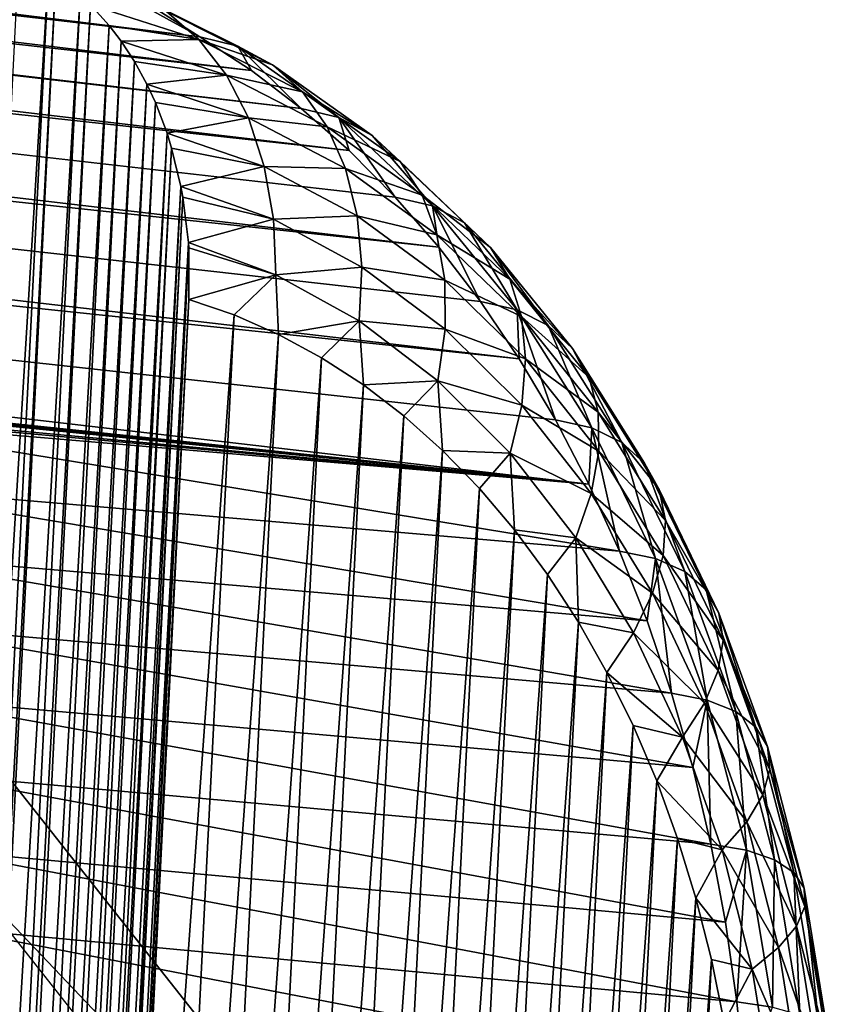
# Model space of a CAD drawing. Header units: millimetres. Extents: x -99 to 221, y -61 to 39.
# Tile 655 of 656: x 210.2 to 211.7, y 27.06 to 28.88. Entities that reach past the tile are written whole.
import ezdxf

# ---------------------------------------------------------------- set-up
doc = ezdxf.new("R2010")
doc.units = ezdxf.units.MM
doc.header["$LTSCALE"] = 33.374815
for name, color, linetype in [('33', 7, 'CONTINUOUS'), ('35', 7, 'CONTINUOUS'), ('52', 7, 'CONTINUOUS'), ('92', 7, 'CONTINUOUS'), ('94', 7, 'CONTINUOUS'), ('96', 7, 'CONTINUOUS'), ('99', 7, 'CONTINUOUS')]:
    doc.layers.add(name, color=color, linetype=linetype)

msp = doc.modelspace()

# ---------------------------------------------------------------- linework, layer by layer
at = {"layer": '33', "color": 5, "linetype": 'Continuous', "true_color": 0x0303ff}
msp.add_3dface([(211.5096, 25.5123, -198.4505), (206.2401, -49.9095, -196.1811), (210.0988, 27.2993, -200.0399), (211.5096, 25.5123, -198.4505)], dxfattribs=at)
at = {"layer": '35', "color": 5, "linetype": 'Continuous', "true_color": 0x0303ff}
msp.add_3dface([(209.9861, 27.7245, -199.4863), (206.4737, 26.413, -192.9434), (211.4111, 25.9195, -197.8808), (209.9861, 27.7245, -199.4863)], dxfattribs=at)
at = {"layer": '52', "color": 5, "linetype": 'Continuous', "true_color": 0x0303ff}
for points in [[(210.0988, 27.2993, -200.0399), (209.9861, 27.7245, -199.4863), (211.4111, 25.9195, -197.8808), (210.0988, 27.2993, -200.0399)], [(211.5096, 25.5123, -198.4505), (210.0988, 27.2993, -200.0399), (211.4111, 25.9195, -197.8808), (211.5096, 25.5123, -198.4505)]]:
    msp.add_3dface(points, dxfattribs=at)
at = {"layer": '92', "color": 7, "linetype": 'Continuous'}
for points in [[(210.3213, 24.4729, -243.3431), (210.5156, 28.3607, -243.5375), (210.5993, 28.3321, -243.4508), (210.3213, 24.4729, -243.3431)], [(210.4079, 24.5015, -243.2594), (210.3213, 24.4729, -243.3431), (210.5993, 28.3321, -243.4508), (210.4079, 24.5015, -243.2594)], [(210.6811, 28.2962, -243.3655), (210.4079, 24.5015, -243.2594), (210.5993, 28.3321, -243.4508), (210.6811, 28.2962, -243.3655)], [(210.4933, 24.5374, -243.1776), (210.4079, 24.5015, -243.2594), (210.6811, 28.2962, -243.3655), (210.4933, 24.5374, -243.1776)], [(210.7609, 28.253, -243.2813), (210.4933, 24.5374, -243.1776), (210.6811, 28.2962, -243.3655), (210.7609, 28.253, -243.2813)], [(210.5774, 24.5806, -243.0978), (210.4933, 24.5374, -243.1776), (210.7609, 28.253, -243.2813), (210.5774, 24.5806, -243.0978)], [(210.8383, 28.2026, -243.199), (210.5774, 24.5806, -243.0978), (210.7609, 28.253, -243.2813), (210.8383, 28.2026, -243.199)], [(210.6597, 24.631, -243.0205), (210.5774, 24.5806, -243.0978), (210.8383, 28.2026, -243.199), (210.6597, 24.631, -243.0205)], [(210.9129, 28.1454, -243.1186), (210.6597, 24.631, -243.0205), (210.8383, 28.2026, -243.199), (210.9129, 28.1454, -243.1186)], [(210.7401, 24.6882, -242.9458), (210.6597, 24.631, -243.0205), (210.9129, 28.1454, -243.1186), (210.7401, 24.6882, -242.9458)], [(210.9845, 28.0814, -243.0406), (210.7401, 24.6882, -242.9458), (210.9129, 28.1454, -243.1186), (210.9845, 28.0814, -243.0406)], [(210.8182, 24.7521, -242.8742), (210.7401, 24.6882, -242.9458), (210.9845, 28.0814, -243.0406), (210.8182, 24.7521, -242.8742)], [(211.0529, 28.0111, -242.9652), (210.8182, 24.7521, -242.8742), (210.9845, 28.0814, -243.0406), (211.0529, 28.0111, -242.9652)], [(210.8935, 24.8225, -242.8058), (210.8182, 24.7521, -242.8742), (211.0529, 28.0111, -242.9652), (210.8935, 24.8225, -242.8058)], [(211.1177, 27.9345, -242.8927), (210.8935, 24.8225, -242.8058), (211.0529, 28.0111, -242.9652), (211.1177, 27.9345, -242.8927)], [(210.966, 24.8991, -242.741), (210.8935, 24.8225, -242.8058), (211.1177, 27.9345, -242.8927), (210.966, 24.8991, -242.741)], [(211.1787, 27.8522, -242.8235), (210.966, 24.8991, -242.741), (211.1177, 27.9345, -242.8927), (211.1787, 27.8522, -242.8235)], [(211.0352, 24.9814, -242.68), (210.966, 24.8991, -242.741), (211.1787, 27.8522, -242.8235), (211.0352, 24.9814, -242.68)], [(211.2357, 27.7642, -242.7577), (211.0352, 24.9814, -242.68), (211.1787, 27.8522, -242.8235), (211.2357, 27.7642, -242.7577)], [(211.101, 25.0694, -242.623), (211.0352, 24.9814, -242.68), (211.2357, 27.7642, -242.7577), (211.101, 25.0694, -242.623)], [(211.2884, 27.671, -242.6957), (211.101, 25.0694, -242.623), (211.2357, 27.7642, -242.7577), (211.2884, 27.671, -242.6957)], [(211.163, 25.1626, -242.5703), (211.101, 25.0694, -242.623), (211.2884, 27.671, -242.6957), (211.163, 25.1626, -242.5703)], [(211.3366, 27.573, -242.6376), (211.163, 25.1626, -242.5703), (211.2884, 27.671, -242.6957), (211.3366, 27.573, -242.6376)], [(211.2211, 25.2606, -242.5221), (211.163, 25.1626, -242.5703), (211.3366, 27.573, -242.6376), (211.2211, 25.2606, -242.5221)], [(211.3803, 27.4705, -242.5838), (211.2211, 25.2606, -242.5221), (211.3366, 27.573, -242.6376), (211.3803, 27.4705, -242.5838)], [(211.2749, 25.3631, -242.4784), (211.2211, 25.2606, -242.5221), (211.3803, 27.4705, -242.5838), (211.2749, 25.3631, -242.4784)], [(211.419, 27.364, -242.5343), (211.2749, 25.3631, -242.4784), (211.3803, 27.4705, -242.5838), (211.419, 27.364, -242.5343)], [(211.3244, 25.4696, -242.4397), (211.2749, 25.3631, -242.4784), (211.419, 27.364, -242.5343), (211.3244, 25.4696, -242.4397)], [(211.4529, 27.2537, -242.4895), (211.3244, 25.4696, -242.4397), (211.419, 27.364, -242.5343), (211.4529, 27.2537, -242.4895)], [(211.3692, 25.5799, -242.4058), (211.3244, 25.4696, -242.4397), (211.4529, 27.2537, -242.4895), (211.3692, 25.5799, -242.4058)], [(211.4816, 27.1403, -242.4494), (211.3692, 25.5799, -242.4058), (211.4529, 27.2537, -242.4895), (211.4816, 27.1403, -242.4494)], [(211.4093, 25.6933, -242.3771), (211.3692, 25.5799, -242.4058), (211.4816, 27.1403, -242.4494), (211.4093, 25.6933, -242.3771)], [(211.5052, 27.024, -242.4142), (211.4093, 25.6933, -242.3771), (211.4816, 27.1403, -242.4494), (211.5052, 27.024, -242.4142)]]:
    msp.add_3dface(points, dxfattribs=at)
at = {"layer": '94', "color": 7, "linetype": 'Continuous'}
for points in [[(190.2304, 31.0658, -221.5608), (190.4147, 30.8716, -221.357), (210.8121, 28.6358, -242.4297), (190.2304, 31.0658, -221.5608)], [(198.0529, 30.1939, -229.6334), (190.2304, 31.0658, -221.5608), (210.7233, 28.714, -242.5263), (198.0529, 30.1939, -229.6334)], [(210.7233, 28.714, -242.5263), (190.2304, 31.0658, -221.5608), (210.8121, 28.6358, -242.4297), (210.7233, 28.714, -242.5263)], [(190.4147, 30.8716, -221.357), (190.5809, 30.6479, -221.1685), (210.9779, 28.4572, -242.2459), (190.4147, 30.8716, -221.357)], [(210.8121, 28.6358, -242.4297), (190.4147, 30.8716, -221.357), (210.8971, 28.5501, -242.3361), (210.8121, 28.6358, -242.4297)], [(210.8971, 28.5501, -242.3361), (190.4147, 30.8716, -221.357), (210.9779, 28.4572, -242.2459), (210.8971, 28.5501, -242.3361)], [(190.5809, 30.6479, -221.1685), (190.7269, 30.3977, -220.9975), (211.1263, 28.2507, -242.0769), (190.5809, 30.6479, -221.1685)], [(210.9779, 28.4572, -242.2459), (190.5809, 30.6479, -221.1685), (211.0545, 28.3572, -242.1594), (210.9779, 28.4572, -242.2459)], [(211.0545, 28.3572, -242.1594), (190.5809, 30.6479, -221.1685), (211.1263, 28.2507, -242.0769), (211.0545, 28.3572, -242.1594)], [(211.1263, 28.2507, -242.0769), (190.7269, 30.3977, -220.9975), (211.1933, 28.1379, -241.9987), (211.1263, 28.2507, -242.0769)], [(211.1933, 28.1379, -241.9987), (190.7269, 30.3977, -220.9975), (211.2551, 28.0193, -241.925), (211.1933, 28.1379, -241.9987)], [(211.2551, 28.0193, -241.925), (190.7269, 30.3977, -220.9975), (197.8477, 29.4311, -228.0993), (211.2551, 28.0193, -241.925)], [(210.631, 28.7842, -242.6256), (198.0529, 30.1939, -229.6334), (210.7233, 28.714, -242.5263), (210.631, 28.7842, -242.6256)], [(199.1596, 30.1623, -231.0793), (198.0529, 30.1939, -229.6334), (210.631, 28.7842, -242.6256), (199.1596, 30.1623, -231.0793)], [(210.5355, 28.8464, -242.7273), (199.1596, 30.1623, -231.0793), (210.631, 28.7842, -242.6256), (210.5355, 28.8464, -242.7273)], [(200.319, 30.1026, -232.5951), (199.1596, 30.1623, -231.0793), (210.5355, 28.8464, -242.7273), (200.319, 30.1026, -232.5951)], [(210.4372, 28.9003, -242.831), (200.319, 30.1026, -232.5951), (210.5355, 28.8464, -242.7273), (210.4372, 28.9003, -242.831)], [(197.8477, 29.4311, -228.0993), (198.2652, 29.3862, -228.5286), (211.2551, 28.0193, -241.925), (197.8477, 29.4311, -228.0993)], [(198.2652, 29.3862, -228.5286), (198.682, 29.3413, -228.9573), (211.2551, 28.0193, -241.925), (198.2652, 29.3862, -228.5286)], [(198.682, 29.3413, -228.9573), (199.9335, 29.2066, -230.2443), (211.2551, 28.0193, -241.925), (198.682, 29.3413, -228.9573)], [(200.351, 29.1617, -230.6737), (211.2551, 28.0193, -241.925), (199.9335, 29.2066, -230.2443), (200.351, 29.1617, -230.6737)], [(200.7678, 29.1168, -231.1023), (211.2551, 28.0193, -241.925), (200.351, 29.1617, -230.6737), (200.7678, 29.1168, -231.1023)], [(203.4097, 28.8322, -233.8193), (211.2551, 28.0193, -241.925), (200.7678, 29.1168, -231.1023), (203.4097, 28.8322, -233.8193)], [(203.8273, 28.7872, -234.2487), (211.2551, 28.0193, -241.925), (203.4097, 28.8322, -233.8193), (203.8273, 28.7872, -234.2487)], [(204.244, 28.7423, -234.6773), (211.2551, 28.0193, -241.925), (203.8273, 28.7872, -234.2487), (204.244, 28.7423, -234.6773)], [(206.1908, 28.5325, -236.6793), (211.2551, 28.0193, -241.925), (204.244, 28.7423, -234.6773), (206.1908, 28.5325, -236.6793)], [(206.6083, 28.4874, -237.1087), (211.2551, 28.0193, -241.925), (206.1908, 28.5325, -236.6793), (206.6083, 28.4874, -237.1087)], [(207.0251, 28.4425, -237.5373), (211.2551, 28.0193, -241.925), (206.6083, 28.4874, -237.1087), (207.0251, 28.4425, -237.5373)], [(208.9717, 28.2325, -239.5393), (211.2551, 28.0193, -241.925), (207.0251, 28.4425, -237.5373), (208.9717, 28.2325, -239.5393)], [(209.3893, 28.1875, -239.9687), (211.2551, 28.0193, -241.925), (208.9717, 28.2325, -239.5393), (209.3893, 28.1875, -239.9687)], [(209.806, 28.1425, -240.3973), (211.2551, 28.0193, -241.925), (209.3893, 28.1875, -239.9687), (209.806, 28.1425, -240.3973)], [(211.3116, 27.8953, -241.8561), (211.2551, 28.0193, -241.925), (209.806, 28.1425, -240.3973), (211.3116, 27.8953, -241.8561)], [(211.3116, 27.8953, -241.8561), (209.806, 28.1425, -240.3973), (209.8596, 28.0194, -240.3314), (211.3116, 27.8953, -241.8561)], [(209.9078, 27.8917, -240.2705), (211.3626, 27.7662, -241.7923), (209.8596, 28.0194, -240.3314), (209.9078, 27.8917, -240.2705)], [(211.3626, 27.7662, -241.7923), (211.3116, 27.8953, -241.8561), (209.8596, 28.0194, -240.3314), (211.3626, 27.7662, -241.7923)], [(209.9505, 27.7597, -240.2145), (211.4078, 27.6326, -241.7337), (209.9078, 27.8917, -240.2705), (209.9505, 27.7597, -240.2145)], [(211.4078, 27.6326, -241.7337), (211.3626, 27.7662, -241.7923), (209.9078, 27.8917, -240.2705), (211.4078, 27.6326, -241.7337)], [(209.9877, 27.624, -240.1638), (211.4471, 27.495, -241.6806), (209.9505, 27.7597, -240.2145), (209.9877, 27.624, -240.1638)], [(211.4471, 27.495, -241.6806), (211.4078, 27.6326, -241.7337), (209.9505, 27.7597, -240.2145), (211.4471, 27.495, -241.6806)], [(210.0191, 27.485, -240.1185), (211.4805, 27.3537, -241.6331), (209.9877, 27.624, -240.1638), (210.0191, 27.485, -240.1185)], [(211.4805, 27.3537, -241.6331), (211.4471, 27.495, -241.6806), (209.9877, 27.624, -240.1638), (211.4805, 27.3537, -241.6331)], [(210.0447, 27.3431, -240.0787), (211.5077, 27.2093, -241.5915), (210.0191, 27.485, -240.1185), (210.0447, 27.3431, -240.0787)], [(211.5077, 27.2093, -241.5915), (211.4805, 27.3537, -241.6331), (210.0191, 27.485, -240.1185), (211.5077, 27.2093, -241.5915)], [(211.5287, 27.0623, -241.5558), (211.5077, 27.2093, -241.5915), (210.0447, 27.3431, -240.0787), (211.5287, 27.0623, -241.5558)], [(210.0643, 27.1988, -240.0446), (211.5287, 27.0623, -241.5558), (210.0447, 27.3431, -240.0787), (210.0643, 27.1988, -240.0446)], [(210.078, 27.0526, -240.0163), (211.5434, 26.9132, -241.5262), (210.0643, 27.1988, -240.0446), (210.078, 27.0526, -240.0163)], [(211.5434, 26.9132, -241.5262), (211.5287, 27.0623, -241.5558), (210.0643, 27.1988, -240.0446), (211.5434, 26.9132, -241.5262)]]:
    msp.add_3dface(points, dxfattribs=at)
at = {"layer": '96', "color": 7, "linetype": 'Continuous'}
for points in [[(210.6059, 28.829, -242.8014), (210.4742, 28.893, -243.0811), (210.4077, 28.928, -243.0095), (210.6059, 28.829, -242.8014)], [(210.4372, 28.9003, -242.831), (210.5355, 28.8464, -242.7273), (210.4077, 28.928, -243.0095), (210.4372, 28.9003, -242.831)], [(210.5355, 28.8464, -242.7273), (210.6059, 28.829, -242.8014), (210.4077, 28.928, -243.0095), (210.5355, 28.8464, -242.7273)], [(210.5338, 28.8415, -243.149), (210.3337, 28.9054, -243.3556), (210.4742, 28.893, -243.0811), (210.5338, 28.8415, -243.149)], [(210.5338, 28.8415, -243.149), (210.3681, 28.8675, -243.39), (210.3337, 28.9054, -243.3556), (210.5338, 28.8415, -243.149)], [(210.6699, 28.7947, -242.8756), (210.5338, 28.8415, -243.149), (210.4742, 28.893, -243.0811), (210.6699, 28.7947, -242.8756)], [(210.6699, 28.7947, -242.8756), (210.4742, 28.893, -243.0811), (210.6059, 28.829, -242.8014), (210.6699, 28.7947, -242.8756)], [(210.3902, 28.8385, -243.4121), (210.3681, 28.8675, -243.39), (210.5338, 28.8415, -243.149), (210.3902, 28.8385, -243.4121)], [(210.5848, 28.7753, -243.2112), (210.3902, 28.8385, -243.4121), (210.5338, 28.8415, -243.149), (210.5848, 28.7753, -243.2112)], [(210.5848, 28.7753, -243.2112), (210.4148, 28.8008, -243.4367), (210.3902, 28.8385, -243.4121), (210.5848, 28.7753, -243.2112)], [(210.7255, 28.7445, -242.9477), (210.5338, 28.8415, -243.149), (210.6699, 28.7947, -242.8756), (210.7255, 28.7445, -242.9477)], [(210.7255, 28.7445, -242.9477), (210.5848, 28.7753, -243.2112), (210.5338, 28.8415, -243.149), (210.7255, 28.7445, -242.9477)], [(210.5355, 28.8464, -242.7273), (210.631, 28.7842, -242.6256), (210.6059, 28.829, -242.8014), (210.5355, 28.8464, -242.7273)], [(210.7927, 28.697, -242.6013), (210.6699, 28.7947, -242.8756), (210.6059, 28.829, -242.8014), (210.7927, 28.697, -242.6013)], [(210.631, 28.7842, -242.6256), (210.7233, 28.714, -242.5263), (210.6059, 28.829, -242.8014), (210.631, 28.7842, -242.6256)], [(210.7233, 28.714, -242.5263), (210.7927, 28.697, -242.6013), (210.6059, 28.829, -242.8014), (210.7233, 28.714, -242.5263)], [(210.4378, 28.7586, -243.4597), (210.4148, 28.8008, -243.4367), (210.5848, 28.7753, -243.2112), (210.4378, 28.7586, -243.4597)], [(210.8543, 28.6639, -242.6781), (210.7255, 28.7445, -242.9477), (210.6699, 28.7947, -242.8756), (210.8543, 28.6639, -242.6781)], [(210.8543, 28.6639, -242.6781), (210.6699, 28.7947, -242.8756), (210.7927, 28.697, -242.6013), (210.8543, 28.6639, -242.6781)], [(210.6256, 28.6962, -243.2657), (210.4378, 28.7586, -243.4597), (210.5848, 28.7753, -243.2112), (210.6256, 28.6962, -243.2657)], [(210.771, 28.6799, -243.0154), (210.6256, 28.6962, -243.2657), (210.5848, 28.7753, -243.2112), (210.771, 28.6799, -243.0154)], [(210.771, 28.6799, -243.0154), (210.5848, 28.7753, -243.2112), (210.7255, 28.7445, -242.9477), (210.771, 28.6799, -243.0154)], [(210.6256, 28.6962, -243.2657), (210.4536, 28.7246, -243.4755), (210.4378, 28.7586, -243.4597), (210.6256, 28.6962, -243.2657)], [(210.9061, 28.6157, -242.7542), (210.7255, 28.7445, -242.9477), (210.8543, 28.6639, -242.6781), (210.9061, 28.6157, -242.7542)], [(210.9061, 28.6157, -242.7542), (210.771, 28.6799, -243.0154), (210.7255, 28.7445, -242.9477), (210.9061, 28.6157, -242.7542)], [(210.4751, 28.668, -243.497), (210.4536, 28.7246, -243.4755), (210.6256, 28.6962, -243.2657), (210.4751, 28.668, -243.497)], [(210.7233, 28.714, -242.5263), (210.8121, 28.6358, -242.4297), (210.7927, 28.697, -242.6013), (210.7233, 28.714, -242.5263)], [(210.6549, 28.6065, -243.311), (210.4751, 28.668, -243.497), (210.6256, 28.6962, -243.2657), (210.6549, 28.6065, -243.311)], [(210.8051, 28.6029, -243.0768), (210.6256, 28.6962, -243.2657), (210.771, 28.6799, -243.0154), (210.8051, 28.6029, -243.0768)], [(210.8051, 28.6029, -243.0768), (210.6549, 28.6065, -243.311), (210.6256, 28.6962, -243.2657), (210.8051, 28.6029, -243.0768)], [(210.9657, 28.5338, -242.4121), (210.8543, 28.6639, -242.6781), (210.7927, 28.697, -242.6013), (210.9657, 28.5338, -242.4121)], [(210.8971, 28.5501, -242.3361), (210.9657, 28.5338, -242.4121), (210.7927, 28.697, -242.6013), (210.8971, 28.5501, -242.3361)], [(210.8121, 28.6358, -242.4297), (210.8971, 28.5501, -242.3361), (210.7927, 28.697, -242.6013), (210.8121, 28.6358, -242.4297)], [(210.9465, 28.5537, -242.8274), (210.8051, 28.6029, -243.0768), (210.771, 28.6799, -243.0154), (210.9465, 28.5537, -242.8274)], [(210.9465, 28.5537, -242.8274), (210.771, 28.6799, -243.0154), (210.9061, 28.6157, -242.7542), (210.9465, 28.5537, -242.8274)], [(210.6549, 28.6065, -243.311), (210.4837, 28.6404, -243.5056), (210.4751, 28.668, -243.497), (210.6549, 28.6065, -243.311)], [(211.025, 28.5024, -242.4912), (210.9061, 28.6157, -242.7542), (210.8543, 28.6639, -242.6781), (211.025, 28.5024, -242.4912)], [(211.025, 28.5024, -242.4912), (210.8543, 28.6639, -242.6781), (210.9657, 28.5338, -242.4121), (211.025, 28.5024, -242.4912)], [(210.5009, 28.5694, -243.5228), (210.4837, 28.6404, -243.5056), (210.6549, 28.6065, -243.311), (210.5009, 28.5694, -243.5228)], [(210.672, 28.509, -243.3458), (210.5009, 28.5694, -243.5228), (210.6549, 28.6065, -243.311), (210.672, 28.509, -243.3458)], [(210.8268, 28.5156, -243.1301), (210.6549, 28.6065, -243.311), (210.8051, 28.6029, -243.0768), (210.8268, 28.5156, -243.1301)], [(210.8268, 28.5156, -243.1301), (210.672, 28.509, -243.3458), (210.6549, 28.6065, -243.311), (210.8268, 28.5156, -243.1301)], [(210.9742, 28.4799, -242.8954), (210.8051, 28.6029, -243.0768), (210.9465, 28.5537, -242.8274), (210.9742, 28.4799, -242.8954)], [(210.9742, 28.4799, -242.8954), (210.8268, 28.5156, -243.1301), (210.8051, 28.6029, -243.0768), (210.9742, 28.4799, -242.8954)], [(211.0732, 28.4568, -242.5712), (210.9061, 28.6157, -242.7542), (211.025, 28.5024, -242.4912), (211.0732, 28.4568, -242.5712)], [(211.0732, 28.4568, -242.5712), (210.9465, 28.5537, -242.8274), (210.9061, 28.6157, -242.7542), (211.0732, 28.4568, -242.5712)], [(210.672, 28.509, -243.3458), (210.5045, 28.5501, -243.5264), (210.5009, 28.5694, -243.5228), (210.672, 28.509, -243.3458)], [(210.5146, 28.4657, -243.5364), (210.5045, 28.5501, -243.5264), (210.672, 28.509, -243.3458), (210.5146, 28.4657, -243.5364)], [(210.8971, 28.5501, -242.3361), (210.9779, 28.4572, -242.2459), (210.9657, 28.5338, -242.4121), (210.8971, 28.5501, -242.3361)], [(211.1087, 28.3984, -242.6496), (210.9742, 28.4799, -242.8954), (210.9465, 28.5537, -242.8274), (211.1087, 28.3984, -242.6496)], [(211.1087, 28.3984, -242.6496), (210.9465, 28.5537, -242.8274), (211.0732, 28.4568, -242.5712), (211.1087, 28.3984, -242.6496)], [(211.1223, 28.3416, -242.2362), (211.025, 28.5024, -242.4912), (210.9657, 28.5338, -242.4121), (211.1223, 28.3416, -242.2362)], [(210.9779, 28.4572, -242.2459), (211.0545, 28.3572, -242.1594), (210.9657, 28.5338, -242.4121), (210.9779, 28.4572, -242.2459)], [(211.0545, 28.3572, -242.1594), (211.1223, 28.3416, -242.2362), (210.9657, 28.5338, -242.4121), (211.0545, 28.3572, -242.1594)], [(210.8354, 28.4207, -243.1735), (210.672, 28.509, -243.3458), (210.8268, 28.5156, -243.1301), (210.8354, 28.4207, -243.1735)], [(210.9886, 28.3964, -242.9564), (210.8354, 28.4207, -243.1735), (210.8268, 28.5156, -243.1301), (210.9886, 28.3964, -242.9564)], [(210.9886, 28.3964, -242.9564), (210.8268, 28.5156, -243.1301), (210.9742, 28.4799, -242.8954), (210.9886, 28.3964, -242.9564)], [(210.6762, 28.4064, -243.3689), (210.5146, 28.4657, -243.5364), (210.672, 28.509, -243.3458), (210.6762, 28.4064, -243.3689)], [(210.8354, 28.4207, -243.1735), (210.6762, 28.4064, -243.3689), (210.672, 28.509, -243.3458), (210.8354, 28.4207, -243.1735)], [(211.1796, 28.3123, -242.3177), (211.0732, 28.4568, -242.5712), (211.025, 28.5024, -242.4912), (211.1796, 28.3123, -242.3177)], [(211.1796, 28.3123, -242.3177), (211.025, 28.5024, -242.4912), (211.1223, 28.3416, -242.2362), (211.1796, 28.3123, -242.3177)], [(211.1306, 28.329, -242.724), (210.9742, 28.4799, -242.8954), (211.1087, 28.3984, -242.6496), (211.1306, 28.329, -242.724)], [(211.1306, 28.329, -242.724), (210.9886, 28.3964, -242.9564), (210.9742, 28.4799, -242.8954), (211.1306, 28.329, -242.724)], [(210.5146, 28.4657, -243.5364), (210.6762, 28.4064, -243.3689), (210.5152, 28.4561, -243.5371), (210.5146, 28.4657, -243.5364)], [(210.6762, 28.4064, -243.3689), (210.5156, 28.3607, -243.5375), (210.5152, 28.4561, -243.5371), (210.6762, 28.4064, -243.3689)], [(211.2245, 28.27, -242.4012), (211.0732, 28.4568, -242.5712), (211.1796, 28.3123, -242.3177), (211.2245, 28.27, -242.4012)], [(211.2245, 28.27, -242.4012), (211.1087, 28.3984, -242.6496), (211.0732, 28.4568, -242.5712), (211.2245, 28.27, -242.4012)], [(210.8306, 28.321, -243.2059), (210.6762, 28.4064, -243.3689), (210.8354, 28.4207, -243.1735), (210.8306, 28.321, -243.2059)], [(210.9891, 28.3057, -243.0083), (210.8306, 28.321, -243.2059), (210.8354, 28.4207, -243.1735), (210.9891, 28.3057, -243.0083)], [(210.9891, 28.3057, -243.0083), (210.8354, 28.4207, -243.1735), (210.9886, 28.3964, -242.9564), (210.9891, 28.3057, -243.0083)], [(210.5993, 28.3321, -243.4508), (210.5156, 28.3607, -243.5375), (210.6762, 28.4064, -243.3689), (210.5993, 28.3321, -243.4508)], [(210.6811, 28.2962, -243.3655), (210.5993, 28.3321, -243.4508), (210.6762, 28.4064, -243.3689), (210.6811, 28.2962, -243.3655)], [(210.8306, 28.321, -243.2059), (210.6811, 28.2962, -243.3655), (210.6762, 28.4064, -243.3689), (210.8306, 28.321, -243.2059)], [(211.1381, 28.2506, -242.7922), (210.9891, 28.3057, -243.0083), (210.9886, 28.3964, -242.9564), (211.1381, 28.2506, -242.7922)], [(211.1381, 28.2506, -242.7922), (210.9886, 28.3964, -242.9564), (211.1306, 28.329, -242.724), (211.1381, 28.2506, -242.7922)], [(211.2556, 28.2161, -242.4845), (211.1306, 28.329, -242.724), (211.1087, 28.3984, -242.6496), (211.2556, 28.2161, -242.4845)], [(211.2556, 28.2161, -242.4845), (211.1087, 28.3984, -242.6496), (211.2245, 28.27, -242.4012), (211.2556, 28.2161, -242.4845)], [(211.0545, 28.3572, -242.1594), (211.1263, 28.2507, -242.0769), (211.1223, 28.3416, -242.2362), (211.0545, 28.3572, -242.1594)], [(211.2605, 28.1232, -242.0763), (211.1796, 28.3123, -242.3177), (211.1223, 28.3416, -242.2362), (211.2605, 28.1232, -242.0763)], [(211.1263, 28.2507, -242.0769), (211.1933, 28.1379, -241.9987), (211.1223, 28.3416, -242.2362), (211.1263, 28.2507, -242.0769)], [(211.1933, 28.1379, -241.9987), (211.2605, 28.1232, -242.0763), (211.1223, 28.3416, -242.2362), (211.1933, 28.1379, -241.9987)], [(211.2721, 28.1522, -242.5648), (211.1306, 28.329, -242.724), (211.2556, 28.2161, -242.4845), (211.2721, 28.1522, -242.5648)], [(211.2721, 28.1522, -242.5648), (211.1381, 28.2506, -242.7922), (211.1306, 28.329, -242.724), (211.2721, 28.1522, -242.5648)], [(210.7609, 28.253, -243.2813), (210.6811, 28.2962, -243.3655), (210.8306, 28.321, -243.2059), (210.7609, 28.253, -243.2813)], [(210.8383, 28.2026, -243.199), (210.7609, 28.253, -243.2813), (210.8306, 28.321, -243.2059), (210.8383, 28.2026, -243.199)], [(210.9757, 28.2104, -243.0498), (210.8306, 28.321, -243.2059), (210.9891, 28.3057, -243.0083), (210.9757, 28.2104, -243.0498)], [(210.9757, 28.2104, -243.0498), (210.8383, 28.2026, -243.199), (210.8306, 28.321, -243.2059), (210.9757, 28.2104, -243.0498)], [(211.3159, 28.0963, -242.1598), (211.2245, 28.27, -242.4012), (211.1796, 28.3123, -242.3177), (211.3159, 28.0963, -242.1598)], [(211.3159, 28.0963, -242.1598), (211.1796, 28.3123, -242.3177), (211.2605, 28.1232, -242.0763), (211.3159, 28.0963, -242.1598)], [(211.1311, 28.1655, -242.8523), (210.9757, 28.2104, -243.0498), (210.9891, 28.3057, -243.0083), (211.1311, 28.1655, -242.8523)], [(211.1311, 28.1655, -242.8523), (210.9891, 28.3057, -243.0083), (211.1381, 28.2506, -242.7922), (211.1311, 28.1655, -242.8523)], [(211.3579, 28.058, -242.2466), (211.2245, 28.27, -242.4012), (211.3159, 28.0963, -242.1598), (211.3579, 28.058, -242.2466)], [(211.3579, 28.058, -242.2466), (211.2556, 28.2161, -242.4845), (211.2245, 28.27, -242.4012), (211.3579, 28.058, -242.2466)], [(211.2734, 28.0801, -242.6399), (211.1311, 28.1655, -242.8523), (211.1381, 28.2506, -242.7922), (211.2734, 28.0801, -242.6399)], [(211.2734, 28.0801, -242.6399), (211.1381, 28.2506, -242.7922), (211.2721, 28.1522, -242.5648), (211.2734, 28.0801, -242.6399)], [(210.9129, 28.1454, -243.1186), (210.8383, 28.2026, -243.199), (210.9757, 28.2104, -243.0498), (210.9129, 28.1454, -243.1186)], [(210.9845, 28.0814, -243.0406), (210.9129, 28.1454, -243.1186), (210.9757, 28.2104, -243.0498), (210.9845, 28.0814, -243.0406)], [(211.1097, 28.0763, -242.9024), (210.9757, 28.2104, -243.0498), (211.1311, 28.1655, -242.8523), (211.1097, 28.0763, -242.9024)], [(211.1097, 28.0763, -242.9024), (210.9845, 28.0814, -243.0406), (210.9757, 28.2104, -243.0498), (211.1097, 28.0763, -242.9024)], [(211.3851, 28.0093, -242.3343), (211.2721, 28.1522, -242.5648), (211.2556, 28.2161, -242.4845), (211.3851, 28.0093, -242.3343)], [(211.3851, 28.0093, -242.3343), (211.2556, 28.2161, -242.4845), (211.3579, 28.058, -242.2466), (211.3851, 28.0093, -242.3343)], [(211.2595, 28.002, -242.7076), (211.1097, 28.0763, -242.9024), (211.1311, 28.1655, -242.8523), (211.2595, 28.002, -242.7076)], [(211.2595, 28.002, -242.7076), (211.1311, 28.1655, -242.8523), (211.2734, 28.0801, -242.6399), (211.2595, 28.002, -242.7076)], [(211.3968, 27.9518, -242.4201), (211.2734, 28.0801, -242.6399), (211.2721, 28.1522, -242.5648), (211.3968, 27.9518, -242.4201)], [(211.3968, 27.9518, -242.4201), (211.2721, 28.1522, -242.5648), (211.3851, 28.0093, -242.3343), (211.3968, 27.9518, -242.4201)], [(211.1933, 28.1379, -241.9987), (211.2551, 28.0193, -241.925), (211.2605, 28.1232, -242.0763), (211.1933, 28.1379, -241.9987)], [(211.2551, 28.0193, -241.925), (211.3116, 27.8953, -241.8561), (211.2605, 28.1232, -242.0763), (211.2551, 28.0193, -241.925)], [(211.3782, 27.8816, -241.9344), (211.3159, 28.0963, -242.1598), (211.2605, 28.1232, -242.0763), (211.3782, 27.8816, -241.9344)], [(211.3116, 27.8953, -241.8561), (211.3782, 27.8816, -241.9344), (211.2605, 28.1232, -242.0763), (211.3116, 27.8953, -241.8561)], [(211.4321, 27.8575, -242.0197), (211.3579, 28.058, -242.2466), (211.3159, 28.0963, -242.1598), (211.4321, 27.8575, -242.0197)], [(211.4321, 27.8575, -242.0197), (211.3159, 28.0963, -242.1598), (211.3782, 27.8816, -241.9344), (211.4321, 27.8575, -242.0197)], [(211.0529, 28.0111, -242.9652), (210.9845, 28.0814, -243.0406), (211.1097, 28.0763, -242.9024), (211.0529, 28.0111, -242.9652)], [(211.1177, 27.9345, -242.8927), (211.0529, 28.0111, -242.9652), (211.1097, 28.0763, -242.9024), (211.1177, 27.9345, -242.8927)], [(211.2308, 27.9202, -242.7657), (211.1097, 28.0763, -242.9024), (211.2595, 28.002, -242.7076), (211.2308, 27.9202, -242.7657)], [(211.2308, 27.9202, -242.7657), (211.1177, 27.9345, -242.8927), (211.1097, 28.0763, -242.9024), (211.2308, 27.9202, -242.7657)], [(211.3925, 27.8872, -242.5015), (211.2595, 28.002, -242.7076), (211.2734, 28.0801, -242.6399), (211.3925, 27.8872, -242.5015)], [(211.3925, 27.8872, -242.5015), (211.2734, 28.0801, -242.6399), (211.3968, 27.9518, -242.4201), (211.3925, 27.8872, -242.5015)], [(211.4716, 27.8236, -242.1095), (211.3579, 28.058, -242.2466), (211.4321, 27.8575, -242.0197), (211.4716, 27.8236, -242.1095)], [(211.4716, 27.8236, -242.1095), (211.3851, 28.0093, -242.3343), (211.3579, 28.058, -242.2466), (211.4716, 27.8236, -242.1095)], [(211.3725, 27.8174, -242.5761), (211.2308, 27.9202, -242.7657), (211.2595, 28.002, -242.7076), (211.3725, 27.8174, -242.5761)], [(211.3725, 27.8174, -242.5761), (211.2595, 28.002, -242.7076), (211.3925, 27.8872, -242.5015), (211.3725, 27.8174, -242.5761)], [(211.4954, 27.7809, -242.2012), (211.3968, 27.9518, -242.4201), (211.3851, 28.0093, -242.3343), (211.4954, 27.7809, -242.2012)], [(211.4954, 27.7809, -242.2012), (211.3851, 28.0093, -242.3343), (211.4716, 27.8236, -242.1095), (211.4954, 27.7809, -242.2012)], [(211.503, 27.7307, -242.2918), (211.3925, 27.8872, -242.5015), (211.3968, 27.9518, -242.4201), (211.503, 27.7307, -242.2918)], [(211.503, 27.7307, -242.2918), (211.3968, 27.9518, -242.4201), (211.4954, 27.7809, -242.2012), (211.503, 27.7307, -242.2918)], [(211.1787, 27.8522, -242.8235), (211.1177, 27.9345, -242.8927), (211.2308, 27.9202, -242.7657), (211.1787, 27.8522, -242.8235)], [(211.2357, 27.7642, -242.7577), (211.1787, 27.8522, -242.8235), (211.2308, 27.9202, -242.7657), (211.2357, 27.7642, -242.7577)], [(211.3373, 27.7444, -242.6416), (211.2308, 27.9202, -242.7657), (211.3725, 27.8174, -242.5761), (211.3373, 27.7444, -242.6416)], [(211.3373, 27.7444, -242.6416), (211.2357, 27.7642, -242.7577), (211.2308, 27.9202, -242.7657), (211.3373, 27.7444, -242.6416)], [(211.3116, 27.8953, -241.8561), (211.3626, 27.7662, -241.7923), (211.3782, 27.8816, -241.9344), (211.3116, 27.8953, -241.8561)], [(211.3626, 27.7662, -241.7923), (211.4078, 27.6326, -241.7337), (211.3782, 27.8816, -241.9344), (211.3626, 27.7662, -241.7923)], [(211.494, 27.6746, -242.3788), (211.3725, 27.8174, -242.5761), (211.3925, 27.8872, -242.5015), (211.494, 27.6746, -242.3788)], [(211.4739, 27.6201, -241.8125), (211.4321, 27.8575, -242.0197), (211.3782, 27.8816, -241.9344), (211.4739, 27.6201, -241.8125)], [(211.4078, 27.6326, -241.7337), (211.4739, 27.6201, -241.8125), (211.3782, 27.8816, -241.9344), (211.4078, 27.6326, -241.7337)], [(211.494, 27.6746, -242.3788), (211.3925, 27.8872, -242.5015), (211.503, 27.7307, -242.2918), (211.494, 27.6746, -242.3788)], [(211.5265, 27.5991, -241.8995), (211.4716, 27.8236, -242.1095), (211.4321, 27.8575, -242.0197), (211.5265, 27.5991, -241.8995)], [(211.5265, 27.5991, -241.8995), (211.4321, 27.8575, -242.0197), (211.4739, 27.6201, -241.8125), (211.5265, 27.5991, -241.8995)], [(211.5639, 27.57, -241.9918), (211.4716, 27.8236, -242.1095), (211.5265, 27.5991, -241.8995), (211.5639, 27.57, -241.9918)], [(211.5639, 27.57, -241.9918), (211.4954, 27.7809, -242.2012), (211.4716, 27.8236, -242.1095), (211.5639, 27.57, -241.9918)], [(211.4687, 27.6141, -242.4596), (211.3373, 27.7444, -242.6416), (211.3725, 27.8174, -242.5761), (211.4687, 27.6141, -242.4596)], [(211.4687, 27.6141, -242.4596), (211.3725, 27.8174, -242.5761), (211.494, 27.6746, -242.3788), (211.4687, 27.6141, -242.4596)], [(211.2884, 27.671, -242.6957), (211.2357, 27.7642, -242.7577), (211.3373, 27.7444, -242.6416), (211.2884, 27.671, -242.6957)], [(211.585, 27.534, -242.0869), (211.4954, 27.7809, -242.2012), (211.5639, 27.57, -241.9918), (211.585, 27.534, -242.0869)], [(211.585, 27.534, -242.0869), (211.503, 27.7307, -242.2918), (211.4954, 27.7809, -242.2012), (211.585, 27.534, -242.0869)], [(211.4279, 27.5511, -242.5316), (211.2884, 27.671, -242.6957), (211.3373, 27.7444, -242.6416), (211.4279, 27.5511, -242.5316)], [(211.4279, 27.5511, -242.5316), (211.3373, 27.7444, -242.6416), (211.4687, 27.6141, -242.4596), (211.4279, 27.5511, -242.5316)], [(211.5892, 27.4919, -242.1817), (211.494, 27.6746, -242.3788), (211.503, 27.7307, -242.2918), (211.5892, 27.4919, -242.1817)], [(211.5892, 27.4919, -242.1817), (211.503, 27.7307, -242.2918), (211.585, 27.534, -242.0869), (211.5892, 27.4919, -242.1817)], [(211.5763, 27.445, -242.2735), (211.4687, 27.6141, -242.4596), (211.494, 27.6746, -242.3788), (211.5763, 27.445, -242.2735)], [(211.5763, 27.445, -242.2735), (211.494, 27.6746, -242.3788), (211.5892, 27.4919, -242.1817), (211.5763, 27.445, -242.2735)], [(211.3366, 27.573, -242.6376), (211.2884, 27.671, -242.6957), (211.4279, 27.5511, -242.5316), (211.3366, 27.573, -242.6376)], [(211.4078, 27.6326, -241.7337), (211.4471, 27.495, -241.6806), (211.4739, 27.6201, -241.8125), (211.4078, 27.6326, -241.7337)], [(211.4471, 27.495, -241.6806), (211.4805, 27.3537, -241.6331), (211.4739, 27.6201, -241.8125), (211.4471, 27.495, -241.6806)], [(211.5462, 27.3424, -241.7125), (211.5265, 27.5991, -241.8995), (211.4739, 27.6201, -241.8125), (211.5462, 27.3424, -241.7125)], [(211.4805, 27.3537, -241.6331), (211.5462, 27.3424, -241.7125), (211.4739, 27.6201, -241.8125), (211.4805, 27.3537, -241.6331)], [(211.5468, 27.3948, -242.3596), (211.4279, 27.5511, -242.5316), (211.4687, 27.6141, -242.4596), (211.5468, 27.3948, -242.3596)], [(211.5468, 27.3948, -242.3596), (211.4687, 27.6141, -242.4596), (211.5763, 27.445, -242.2735), (211.5468, 27.3948, -242.3596)], [(211.5979, 27.3246, -241.8007), (211.5639, 27.57, -241.9918), (211.5265, 27.5991, -241.8995), (211.5979, 27.3246, -241.8007)], [(211.5979, 27.3246, -241.8007), (211.5265, 27.5991, -241.8995), (211.5462, 27.3424, -241.7125), (211.5979, 27.3246, -241.8007)], [(211.3803, 27.4705, -242.5838), (211.3366, 27.573, -242.6376), (211.4279, 27.5511, -242.5316), (211.3803, 27.4705, -242.5838)], [(211.6337, 27.3009, -241.8951), (211.585, 27.534, -242.0869), (211.5639, 27.57, -241.9918), (211.6337, 27.3009, -241.8951)], [(211.6337, 27.3009, -241.8951), (211.5639, 27.57, -241.9918), (211.5979, 27.3246, -241.8007), (211.6337, 27.3009, -241.8951)], [(211.5014, 27.3428, -242.4373), (211.3803, 27.4705, -242.5838), (211.4279, 27.5511, -242.5316), (211.5014, 27.3428, -242.4373)], [(211.5014, 27.3428, -242.4373), (211.4279, 27.5511, -242.5316), (211.5468, 27.3948, -242.3596), (211.5014, 27.3428, -242.4373)], [(211.6527, 27.2719, -241.993), (211.585, 27.534, -242.0869), (211.6337, 27.3009, -241.8951), (211.6527, 27.2719, -241.993)], [(211.6527, 27.2719, -241.993), (211.5892, 27.4919, -242.1817), (211.585, 27.534, -242.0869), (211.6527, 27.2719, -241.993)], [(211.6543, 27.2385, -242.0912), (211.5763, 27.445, -242.2735), (211.5892, 27.4919, -242.1817), (211.6543, 27.2385, -242.0912)], [(211.6543, 27.2385, -242.0912), (211.5892, 27.4919, -242.1817), (211.6527, 27.2719, -241.993), (211.6543, 27.2385, -242.0912)], [(211.419, 27.364, -242.5343), (211.3803, 27.4705, -242.5838), (211.5014, 27.3428, -242.4373), (211.419, 27.364, -242.5343)], [(211.6385, 27.2017, -242.187), (211.5468, 27.3948, -242.3596), (211.5763, 27.445, -242.2735), (211.6385, 27.2017, -242.187)], [(211.6385, 27.2017, -242.187), (211.5763, 27.445, -242.2735), (211.6543, 27.2385, -242.0912), (211.6385, 27.2017, -242.187)], [(211.6057, 27.1626, -242.2775), (211.5014, 27.3428, -242.4373), (211.5468, 27.3948, -242.3596), (211.6057, 27.1626, -242.2775)], [(211.6057, 27.1626, -242.2775), (211.5468, 27.3948, -242.3596), (211.6385, 27.2017, -242.187), (211.6057, 27.1626, -242.2775)], [(211.4529, 27.2537, -242.4895), (211.419, 27.364, -242.5343), (211.5014, 27.3428, -242.4373), (211.4529, 27.2537, -242.4895)], [(211.4805, 27.3537, -241.6331), (211.5077, 27.2093, -241.5915), (211.5462, 27.3424, -241.7125), (211.4805, 27.3537, -241.6331)], [(211.5569, 27.1224, -242.3599), (211.4529, 27.2537, -242.4895), (211.5014, 27.3428, -242.4373), (211.5569, 27.1224, -242.3599)], [(211.5569, 27.1224, -242.3599), (211.5014, 27.3428, -242.4373), (211.6057, 27.1626, -242.2775), (211.5569, 27.1224, -242.3599)], [(211.5077, 27.2093, -241.5915), (211.5287, 27.0623, -241.5558), (211.5462, 27.3424, -241.7125), (211.5077, 27.2093, -241.5915)], [(211.5287, 27.0623, -241.5558), (211.5942, 27.0523, -241.6355), (211.5462, 27.3424, -241.7125), (211.5287, 27.0623, -241.5558)], [(211.5942, 27.0523, -241.6355), (211.5979, 27.3246, -241.8007), (211.5462, 27.3424, -241.7125), (211.5942, 27.0523, -241.6355)], [(211.6451, 27.038, -241.7248), (211.5979, 27.3246, -241.8007), (211.5942, 27.0523, -241.6355), (211.6451, 27.038, -241.7248)], [(211.6451, 27.038, -241.7248), (211.6337, 27.3009, -241.8951), (211.5979, 27.3246, -241.8007), (211.6451, 27.038, -241.7248)], [(211.6799, 27.0198, -241.8208), (211.6527, 27.2719, -241.993), (211.6337, 27.3009, -241.8951), (211.6799, 27.0198, -241.8208)], [(211.6799, 27.0198, -241.8208), (211.6337, 27.3009, -241.8951), (211.6451, 27.038, -241.7248), (211.6799, 27.0198, -241.8208)], [(211.6976, 26.9983, -241.9208), (211.6527, 27.2719, -241.993), (211.6799, 27.0198, -241.8208), (211.6976, 26.9983, -241.9208)], [(211.6976, 26.9983, -241.9208), (211.6543, 27.2385, -242.0912), (211.6527, 27.2719, -241.993), (211.6976, 26.9983, -241.9208)], [(211.4816, 27.1403, -242.4494), (211.4529, 27.2537, -242.4895), (211.5569, 27.1224, -242.3599), (211.4816, 27.1403, -242.4494)], [(211.6975, 26.974, -242.0217), (211.6385, 27.2017, -242.187), (211.6543, 27.2385, -242.0912), (211.6975, 26.974, -242.0217)], [(211.6975, 26.974, -242.0217), (211.6543, 27.2385, -242.0912), (211.6976, 26.9983, -241.9208), (211.6975, 26.974, -242.0217)], [(211.6796, 26.9478, -242.1205), (211.6057, 27.1626, -242.2775), (211.6385, 27.2017, -242.187), (211.6796, 26.9478, -242.1205)], [(211.6796, 26.9478, -242.1205), (211.6385, 27.2017, -242.187), (211.6975, 26.974, -242.0217), (211.6796, 26.9478, -242.1205)], [(211.6446, 26.9204, -242.2143), (211.5569, 27.1224, -242.3599), (211.6057, 27.1626, -242.2775), (211.6446, 26.9204, -242.2143)], [(211.6446, 26.9204, -242.2143), (211.6057, 27.1626, -242.2775), (211.6796, 26.9478, -242.1205), (211.6446, 26.9204, -242.2143)], [(211.5052, 27.024, -242.4142), (211.4816, 27.1403, -242.4494), (211.5569, 27.1224, -242.3599), (211.5052, 27.024, -242.4142)], [(211.5935, 26.8926, -242.3003), (211.5052, 27.024, -242.4142), (211.5569, 27.1224, -242.3599), (211.5935, 26.8926, -242.3003)], [(211.5935, 26.8926, -242.3003), (211.5569, 27.1224, -242.3599), (211.6446, 26.9204, -242.2143), (211.5935, 26.8926, -242.3003)], [(211.5287, 27.0623, -241.5558), (211.5434, 26.9132, -241.5262), (211.5942, 27.0523, -241.6355), (211.5287, 27.0623, -241.5558)]]:
    msp.add_3dface(points, dxfattribs=at)
at = {"layer": '99', "color": 7, "linetype": 'Continuous'}
for points in [[(210.2562, 28.9659, -243.2781), (209.9468, 23.9098, -242.9687), (210.2009, 28.9926, -243.2228), (210.2562, 28.9659, -243.2781)], [(210.2562, 28.9659, -243.2781), (210.0043, 23.9253, -243.0262), (209.9468, 23.9098, -242.9687), (210.2562, 28.9659, -243.2781)], [(210.2562, 28.9659, -243.2781), (210.2699, 28.9573, -243.2918), (210.0043, 23.9253, -243.0262), (210.2562, 28.9659, -243.2781)], [(210.2699, 28.9573, -243.2918), (210.0187, 23.9311, -243.0406), (210.0043, 23.9253, -243.0262), (210.2699, 28.9573, -243.2918)], [(210.3148, 28.923, -243.3367), (210.0187, 23.9311, -243.0406), (210.2699, 28.9573, -243.2918), (210.3148, 28.923, -243.3367)], [(210.3148, 28.923, -243.3367), (210.0666, 23.9561, -243.0885), (210.0187, 23.9311, -243.0406), (210.3148, 28.923, -243.3367)], [(210.3148, 28.923, -243.3367), (210.3337, 28.9054, -243.3556), (210.0666, 23.9561, -243.0885), (210.3148, 28.923, -243.3367)], [(210.3337, 28.9054, -243.3556), (210.087, 23.9698, -243.1089), (210.0666, 23.9561, -243.0885), (210.3337, 28.9054, -243.3556)], [(210.3681, 28.8675, -243.39), (210.087, 23.9698, -243.1089), (210.3337, 28.9054, -243.3556), (210.3681, 28.8675, -243.39)], [(210.3681, 28.8675, -243.39), (210.1249, 24.0004, -243.1468), (210.087, 23.9698, -243.1089), (210.3681, 28.8675, -243.39)], [(210.3681, 28.8675, -243.39), (210.3902, 28.8385, -243.4121), (210.1249, 24.0004, -243.1468), (210.3681, 28.8675, -243.39)], [(210.3902, 28.8385, -243.4121), (210.1496, 24.0247, -243.1715), (210.1249, 24.0004, -243.1468), (210.3902, 28.8385, -243.4121)], [(210.4148, 28.8008, -243.4367), (210.1496, 24.0247, -243.1715), (210.3902, 28.8385, -243.4121), (210.4148, 28.8008, -243.4367)], [(210.4148, 28.8008, -243.4367), (210.1777, 24.0572, -243.1996), (210.1496, 24.0247, -243.1715), (210.4148, 28.8008, -243.4367)], [(210.4148, 28.8008, -243.4367), (210.4378, 28.7586, -243.4597), (210.1777, 24.0572, -243.1996), (210.4148, 28.8008, -243.4367)], [(210.4378, 28.7586, -243.4597), (210.2047, 24.0944, -243.2266), (210.1777, 24.0572, -243.1996), (210.4378, 28.7586, -243.4597)], [(210.4536, 28.7246, -243.4755), (210.2047, 24.0944, -243.2266), (210.4378, 28.7586, -243.4597), (210.4536, 28.7246, -243.4755)], [(210.4536, 28.7246, -243.4755), (210.2237, 24.125, -243.2456), (210.2047, 24.0944, -243.2266), (210.4536, 28.7246, -243.4755)], [(210.4536, 28.7246, -243.4755), (210.4751, 28.668, -243.497), (210.2237, 24.125, -243.2456), (210.4536, 28.7246, -243.4755)], [(210.4751, 28.668, -243.497), (210.2506, 24.1767, -243.2725), (210.2237, 24.125, -243.2456), (210.4751, 28.668, -243.497)], [(210.4837, 28.6404, -243.5056), (210.2506, 24.1767, -243.2725), (210.4751, 28.668, -243.497), (210.4837, 28.6404, -243.5056)], [(210.4837, 28.6404, -243.5056), (210.2619, 24.2023, -243.2838), (210.2506, 24.1767, -243.2725), (210.4837, 28.6404, -243.5056)], [(210.4837, 28.6404, -243.5056), (210.5009, 28.5694, -243.5228), (210.2619, 24.2023, -243.2838), (210.4837, 28.6404, -243.5056)], [(210.5009, 28.5694, -243.5228), (210.286, 24.2691, -243.3079), (210.2619, 24.2023, -243.2838), (210.5009, 28.5694, -243.5228)], [(210.5045, 28.5501, -243.5264), (210.286, 24.2691, -243.3079), (210.5009, 28.5694, -243.5228), (210.5045, 28.5501, -243.5264)], [(210.5045, 28.5501, -243.5264), (210.2914, 24.2876, -243.3133), (210.286, 24.2691, -243.3079), (210.5045, 28.5501, -243.5264)], [(210.5045, 28.5501, -243.5264), (210.5146, 28.4657, -243.5364), (210.2914, 24.2876, -243.3133), (210.5045, 28.5501, -243.5264)], [(210.5146, 28.4657, -243.5364), (210.3098, 24.3692, -243.3317), (210.2914, 24.2876, -243.3133), (210.5146, 28.4657, -243.5364)], [(210.3098, 24.3692, -243.3317), (210.5146, 28.4657, -243.5364), (210.5152, 28.4561, -243.5371), (210.3098, 24.3692, -243.3317)], [(210.3114, 24.3786, -243.3333), (210.3098, 24.3692, -243.3317), (210.5152, 28.4561, -243.5371), (210.3114, 24.3786, -243.3333)], [(210.5156, 28.3607, -243.5375), (210.3114, 24.3786, -243.3333), (210.5152, 28.4561, -243.5371), (210.5156, 28.3607, -243.5375)], [(210.5156, 28.3607, -243.5375), (210.3213, 24.4729, -243.3431), (210.3114, 24.3786, -243.3333), (210.5156, 28.3607, -243.5375)]]:
    msp.add_3dface(points, dxfattribs=at)

doc.saveas('drawing.dxf')
